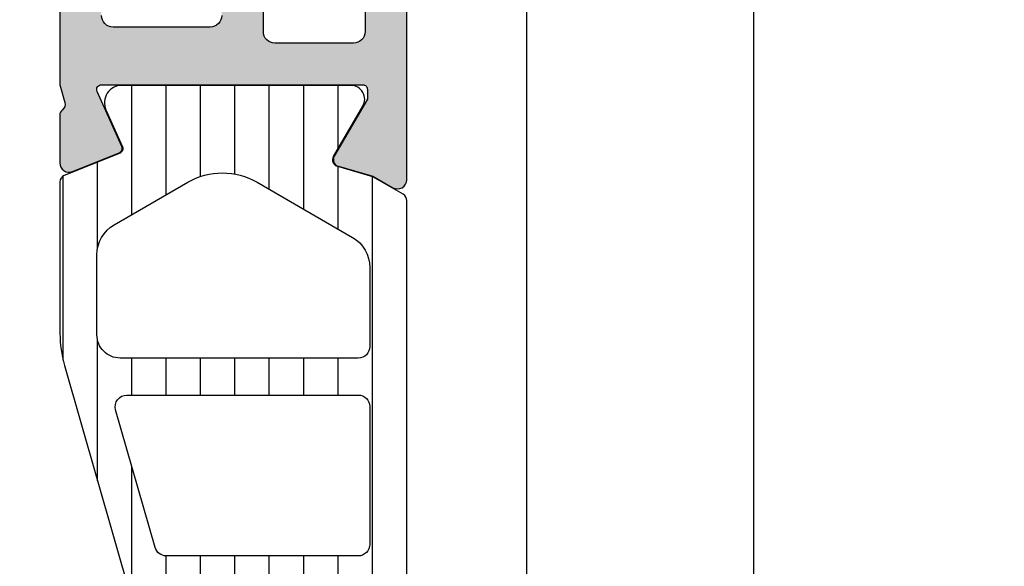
# Model space of a CAD drawing. Header units: millimetres. Extents: x 373037 to 682063, y 76092 to 274210.
# Tile 348 of 552: x 679610 to 679653, y 249636 to 249660. Entities that reach past the tile are written whole.
import ezdxf

# ---------------------------------------------------------------- set-up
doc = ezdxf.new("R2010")
doc.units = ezdxf.units.MM
doc.header["$LTSCALE"] = 100
doc.layers.add('PUDORYS', color=253, linetype='CONTINUOUS')

msp = doc.modelspace()

# ---------------------------------------------------------------- hatches: boundary and pattern name
at = {"layer": 'PUDORYS', "true_color": 0x939598}
h = msp.add_hatch(color=252, dxfattribs=at)
edge = h.paths.add_edge_path(flags=16)
edge.add_ellipse((679621.4380870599, 249686.6363322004), major_axis=(-0.4999740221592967, 0), ratio=1, start_angle=-90.00297707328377, end_angle=0.002977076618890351, ccw=False)
edge.add_line((679621.4381130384, 249687.1363062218), (679639.4381130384, 249687.1363062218))
edge.add_ellipse((679639.438139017, 249686.6363322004), major_axis=(-0.4999740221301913, 0), ratio=1, start_angle=179.9970229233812, end_angle=270.00297707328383, ccw=False)
edge.add_line((679639.9381130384, 249686.6363062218), (679639.9381130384, 249674.1363062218))
edge.add_ellipse((679639.4380912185, 249674.1363280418), major_axis=(-0.5000218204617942, 0), ratio=1, start_angle=90.0025002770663, end_angle=179.9974997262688, ccw=False)
edge.add_line((679639.4381130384, 249673.6363062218), (679626.8350620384, 249673.6363062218))
edge.add_ellipse((679626.8350609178, 249672.1363073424), major_axis=(-1.499998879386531, 0), ratio=1, start_angle=-90.00004280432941, end_angle=4.280432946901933e-05)
edge.add_line((679625.3350620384, 249672.1363062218), (679625.3350620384, 249659.1363182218))
edge.add_ellipse((679624.835062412, 249659.1363178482), major_axis=(-0.4999996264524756, 0), ratio=1, start_angle=89.99995719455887, end_angle=180.0000428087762, ccw=False)
edge.add_line((679624.8350620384, 249658.6363182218), (679621.4381130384, 249658.6363182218))
edge.add_ellipse((679621.4381126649, 249659.1363178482), major_axis=(-0.4999996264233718, 0), ratio=1, start_angle=-4.280877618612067e-05, end_angle=90.00004280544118, ccw=False)
edge.add_line((679620.9381130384, 249659.1363182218), (679620.9381130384, 249686.6363062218))
edge = h.paths.add_edge_path()
edge.add_line((679592.1381180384, 249687.8363182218), (679592.1381180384, 249684.8363182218))
edge.add_line((679592.1381180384, 249684.8363182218), (679594.1381180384, 249684.8363182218))
edge.add_arc((679594.138144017, 249685.3362922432), 0.4999740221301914, 269.9970229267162, 360.0029770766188)
edge.add_line((679594.6381180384, 249685.3363182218), (679594.6381180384, 249685.8363182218))
edge.add_line((679594.6381180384, 249685.8363182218), (679593.6381180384, 249685.8363182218))
edge.add_line((679593.6381180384, 249685.8363182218), (679593.6381180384, 249686.8363182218))
edge.add_arc((679594.6381821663, 249686.8362540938), 1.000064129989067, 90.0036740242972, 179.9963259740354, ccw=False)
edge.add_line((679594.6381180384, 249687.8363182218), (679598.6381180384, 249687.8363182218))
edge.add_arc((679598.6380880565, 249686.8362882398), 1.000029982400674, 0.0017177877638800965, 89.99828221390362, ccw=False)
edge.add_line((679599.6381180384, 249686.8363182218), (679599.6381180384, 249685.8363182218))
edge.add_line((679599.6381180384, 249685.8363182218), (679598.6381180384, 249685.8363182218))
edge.add_line((679598.6381180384, 249685.8363182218), (679598.6381180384, 249685.3363182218))
edge.add_arc((679599.1381236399, 249685.3363238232), 0.500005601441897, 180.0006418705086, 269.9993581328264)
edge.add_line((679599.1381180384, 249684.8363182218), (679601.9381210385, 249684.8363182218))
edge.add_arc((679601.9381210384, 249685.3363182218), 0.5, 270, 450)
edge.add_line((679601.9381210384, 249685.8363182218), (679601.6381180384, 249685.8363182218))
edge.add_arc((679601.6381287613, 249686.3363289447), 0.5000107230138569, 180.0012287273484, 269.9987712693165, ccw=False)
edge.add_line((679601.1381180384, 249686.3363182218), (679601.1381180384, 249686.8363182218))
edge.add_arc((679601.6381859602, 249686.8362502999), 0.5000679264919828, 90.00778221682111, 179.9922177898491, ccw=False)
edge.add_line((679601.6381180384, 249687.3363182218), (679612.9381130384, 249687.3363182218))
edge.add_arc((679612.9380912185, 249686.8362964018), 0.5000218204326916, 0.002500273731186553, 89.99749972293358, ccw=False)
edge.add_line((679613.4381130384, 249686.8363182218), (679613.4381130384, 249686.3363182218))
edge.add_arc((679612.9381757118, 249686.3362555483), 0.4999373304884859, -90.00718274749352, 0.007182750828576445, ccw=False)
edge.add_line((679612.9381130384, 249685.8363182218), (679612.6381100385, 249685.8363182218))
edge.add_arc((679612.6381728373, 249685.3362554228), 0.500062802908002, 90.00719532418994, 179.992804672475)
edge.add_line((679612.1381100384, 249685.3363182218), (679612.1381100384, 249680.8363182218))
edge.add_arc((679612.6381156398, 249680.8363238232), 0.500005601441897, 180.0006418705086, 269.9993581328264)
edge.add_line((679612.6381100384, 249680.3363182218), (679613.4381130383, 249680.3363182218))
edge.add_arc((679613.438139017, 249680.8362922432), 0.4999740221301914, 269.9970229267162, 360.0029770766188)
edge.add_line((679613.9381130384, 249680.8363182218), (679613.9381130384, 249682.8363182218))
edge.add_arc((679614.4381809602, 249682.8362502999), 0.5000679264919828, 90.00778221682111, 179.9922177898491, ccw=False)
edge.add_line((679614.4381130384, 249683.3363182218), (679614.9381130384, 249683.3363182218))
edge.add_arc((679614.9381757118, 249683.8362555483), 0.4999373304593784, 269.9928172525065, 360.0071827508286)
edge.add_line((679615.4381130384, 249683.8363182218), (679615.4381130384, 249686.8363182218))
edge.add_arc((679615.9381681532, 249686.836263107), 0.5000551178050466, 90.00631499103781, 179.9936850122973, ccw=False)
edge.add_line((679615.9381130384, 249687.3363182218), (679617.6381100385, 249687.3363182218))
edge.add_arc((679617.6381418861, 249685.8363500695), 1.499968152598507, -0.0012165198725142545, 90.00121651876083, ccw=False)
edge.add_line((679619.1381100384, 249685.8363182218), (679619.1381100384, 249659.8363182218))
edge.add_arc((679618.6381308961, 249659.836297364), 0.4999791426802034, -90.00239022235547, 0.0023902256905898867, ccw=False)
edge.add_line((679618.6381100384, 249659.3363182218), (679614.4381130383, 249659.3363182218))
edge.add_arc((679614.4381186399, 249659.8363238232), 0.5000056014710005, 180.0006418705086, 269.99935813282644, ccw=False)
edge.add_line((679613.9381130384, 249659.8363182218), (679613.9381130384, 249661.8363182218))
edge.add_arc((679613.4380912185, 249661.8362964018), 0.5000218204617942, 0.002500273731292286, 89.99749972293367)
edge.add_line((679613.4381130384, 249662.3363182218), (679612.6381100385, 249662.3363182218))
edge.add_arc((679612.6381625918, 249661.8362656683), 0.5000525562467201, 90.00602154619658, 179.9939784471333)
edge.add_line((679612.1381100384, 249661.8363182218), (679612.1381100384, 249656.8363172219))
edge.add_line((679612.1381100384, 249656.8363172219), (679612.3554310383, 249656.0784282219))
edge.add_arc((679612.0670526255, 249655.9957369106), 0.2999999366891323, -52.0951853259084, 16.00002423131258, ccw=False)
edge.add_arc((679612.4356631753, 249655.5223170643), 0.3000001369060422, 127.9047180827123, 179.9999699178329)
edge.add_line((679612.1356630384, 249655.5223172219), (679612.1356650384, 249653.4581702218))
edge.add_arc((679612.5356644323, 249653.4581697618), 0.3999993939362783, 179.9999341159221, 291.9737695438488)
edge.add_line((679612.6853370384, 249653.0872282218), (679614.7085660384, 249653.9035892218))
edge.add_arc((679614.63372942, 249654.089059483), 0.1999993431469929, 291.9739078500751, 384.141092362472)
edge.add_line((679614.8162370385, 249654.1708562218), (679613.7479170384, 249656.5545412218))
edge.add_arc((679613.9304251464, 249656.6363379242), 0.1999997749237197, 89.18009939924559, 204.1410254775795, ccw=False)
edge.add_line((679613.9332870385, 249656.8363172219), (679625.2373670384, 249656.8363182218))
edge.add_arc((679625.2457987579, 249656.6449037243), 0.1916001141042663, -1.0444499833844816, 92.52222190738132, ccw=False)
edge.add_line((679625.4373670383, 249656.6414112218), (679625.4373670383, 249656.2208272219))
edge.add_line((679625.4373670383, 249656.2208272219), (679624.0056320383, 249653.7552152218))
edge.add_arc((679624.2649690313, 249653.6044035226), 0.2999997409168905, 149.8208039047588, 254.0000282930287)
edge.add_line((679624.1822780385, 249653.3160252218), (679625.6744390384, 249652.8881542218))
edge.add_line((679625.6744390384, 249652.8881542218), (679626.5377140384, 249652.3897422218))
edge.add_arc((679626.7377139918, 249652.7361524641), 0.4000000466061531, 240.0000115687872, 359.9999652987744)
edge.add_line((679627.1377140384, 249652.7361522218), (679627.1373670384, 249656.8440832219))
edge.add_line((679627.1373670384, 249656.8440832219), (679627.1350620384, 249671.3361402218))
edge.add_arc((679627.6350618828, 249671.3363183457), 0.4999998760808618, 89.99998216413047, 180.0204115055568, ccw=False)
edge.add_line((679627.6350620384, 249671.8363182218), (679633.0381040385, 249671.8363182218))
edge.add_arc((679633.0381044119, 249671.3363185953), 0.4999996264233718, -4.280877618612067e-05, 90.00004280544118, ccw=False)
edge.add_line((679633.5381040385, 249671.3363182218), (679633.5381040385, 249668.8363182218))
edge.add_arc((679634.0381036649, 249668.8363178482), 0.4999996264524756, 179.9999571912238, 270.0000428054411)
edge.add_line((679634.0381040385, 249668.3363182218), (679635.3381070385, 249668.3363182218))
edge.add_arc((679635.3381278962, 249668.836297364), 0.4999791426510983, 269.9976097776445, 360.0023902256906)
edge.add_line((679635.8381070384, 249668.8363182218), (679635.8381070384, 249669.3363182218))
edge.add_line((679635.8381070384, 249669.3363182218), (679634.8381070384, 249669.3363182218))
edge.add_line((679634.8381070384, 249669.3363182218), (679634.8381070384, 249670.8363182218))
edge.add_arc((679635.8381387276, 249670.8362865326), 1.000031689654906, 90.00181559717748, 179.9981844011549, ccw=False)
edge.add_line((679635.8381070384, 249671.8363182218), (679639.8381070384, 249671.8363182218))
edge.add_arc((679639.8380377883, 249670.8362489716), 1.000069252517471, 0.003967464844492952, 89.99603253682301, ccw=False)
edge.add_line((679640.8381070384, 249670.8363182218), (679640.8381070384, 249669.3363182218))
edge.add_line((679640.8381070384, 249669.3363182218), (679639.8381070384, 249669.3363182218))
edge.add_line((679639.8381070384, 249669.3363182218), (679639.8381070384, 249668.8363182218))
edge.add_arc((679640.3380810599, 249668.8362922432), 0.4999740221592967, 179.9970229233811, 270.0029770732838)
edge.add_line((679640.3381070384, 249668.3363182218), (679641.6381100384, 249668.3363182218))
edge.add_arc((679641.638104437, 249668.8363238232), 0.5000056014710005, 270.0006418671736, 359.9993581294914)
edge.add_line((679642.1381100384, 249668.8363182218), (679642.1381100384, 249687.8363182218))
edge.add_arc((679640.6381393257, 249687.8363475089), 1.49997071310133, 359.9988812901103, 450.0011187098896)
edge.add_line((679640.6381100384, 249689.3363182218), (679593.6381180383, 249689.3363182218))
edge.add_arc((679593.6381783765, 249687.8362578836), 1.500060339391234, 90.00230465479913, 179.9976953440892)
h = msp.add_hatch(dxfattribs=at)
h.set_pattern_fill('ANSI37', color=252, scale=0.48, angle=90, style=0)
h.set_pattern_definition([(135, (679597.1381380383, 249629.3363462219), (-1.077630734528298, -1.077630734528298), []), (225, (679597.1381380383, 249629.3363462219), (1.077630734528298, -1.077630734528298), [])])
edge = h.paths.add_edge_path(flags=16)
edge.add_line((679596.4738440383, 249625.9350692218), (679595.0809900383, 249626.0348132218))
edge.add_arc((679595.0381325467, 249625.4363463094), 0.5999995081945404, 85.90391948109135, 180.0000083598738)
edge.add_arc((679595.0381325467, 249625.4363461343), 0.5999995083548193, 179.9999916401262, 274.0960805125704)
edge.add_line((679595.0809900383, 249624.8378792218), (679596.4738440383, 249624.9376232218))
edge.add_arc((679596.438129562, 249625.4363462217), 0.5000001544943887, 274.0960644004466, 445.9039356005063)
edge = h.paths.add_edge_path(flags=16)
edge.add_arc((679599.6381376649, 249623.8363495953), 0.4999996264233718, 89.99995719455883, 180.0000428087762)
edge.add_line((679599.1381380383, 249623.8363492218), (679599.1381380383, 249620.2426642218))
edge.add_arc((679599.6381383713, 249620.2426642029), 0.5000003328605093, 179.9999978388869, 293.2180266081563)
edge.add_line((679599.8352540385, 249619.7831582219), (679606.1663560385, 249622.4990362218))
edge.add_arc((679605.9692401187, 249622.95854157), 0.4999998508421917, 293.2180817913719, 362.5001106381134)
edge.add_line((679606.4687640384, 249622.9803522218), (679606.4304380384, 249623.8581592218))
edge.add_arc((679605.9309144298, 249623.8363497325), 0.4999994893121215, 2.499979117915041, 90.00004485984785)
edge.add_line((679605.9309140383, 249624.3363492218), (679599.6381380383, 249624.3363492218))
edge = h.paths.add_edge_path(flags=16)
edge.add_line((679605.0463000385, 249649.3902682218), (679596.1494470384, 249653.5389382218))
edge.add_arc((679595.9381379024, 249653.0857844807), 0.4999998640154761, 64.99999208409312, 180.0000296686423)
edge.add_line((679595.4381380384, 249653.0857842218), (679595.4381380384, 249643.7363492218))
edge.add_arc((679595.9381376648, 249643.7363488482), 0.4999996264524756, 179.9999571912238, 270.0000428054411)
edge.add_line((679595.9381380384, 249643.2363492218), (679605.0620610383, 249643.2363492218))
edge.add_arc((679605.0620608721, 249643.7363492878), 0.5000000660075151, 270.0000190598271, 362.5000272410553)
edge.add_line((679605.5615850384, 249643.7581592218), (679605.3345150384, 249648.9589232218))
edge.add_arc((679604.8349896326, 249648.9371134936), 0.5000012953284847, 2.499997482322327, 64.9999080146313)
edge = h.paths.add_edge_path(flags=16)
edge.add_arc((679595.9381376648, 249640.5363495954), 0.4999996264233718, 89.99995719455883, 180.0000428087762)
edge.add_line((679595.4381380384, 249640.5363492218), (679595.4381380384, 249633.3363492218))
edge.add_arc((679595.9381376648, 249633.3363488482), 0.4999996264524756, 179.9999571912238, 270.0000428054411)
edge.add_line((679595.9381380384, 249632.8363492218), (679597.1381380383, 249632.8363492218))
edge.add_arc((679597.1381395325, 249630.836350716), 1.999998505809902, -4.2805441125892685e-05, 90.0000428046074, ccw=False)
edge.add_line((679599.1381380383, 249630.8363492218), (679599.1381380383, 249627.0363492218))
edge.add_arc((679599.6381376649, 249627.0363488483), 0.4999996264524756, 179.9999571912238, 270.0000428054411)
edge.add_line((679599.6381380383, 249626.5363492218), (679605.7911990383, 249626.5363492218))
edge.add_arc((679605.7911988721, 249627.0363492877), 0.5000000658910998, 270.000019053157, 362.5000272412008)
edge.add_line((679606.2907230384, 249627.0581592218), (679606.0505880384, 249632.5581592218))
edge.add_arc((679605.5510644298, 249632.5363497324), 0.4999994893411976, 2.499979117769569, 90.00004485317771)
edge.add_line((679605.5510640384, 249633.0363492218), (679600.2381380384, 249633.0363492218))
edge.add_arc((679600.2381380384, 249634.1363492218), 1.099999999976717, 90, 270, ccw=False)
edge.add_line((679600.2381380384, 249635.2363492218), (679605.4113490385, 249635.2363492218))
edge.add_arc((679605.4113488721, 249635.7363492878), 0.5000000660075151, 270.0000190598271, 362.5000272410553)
edge.add_line((679605.9108730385, 249635.7581592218), (679605.7013000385, 249640.5581592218))
edge.add_arc((679605.2017764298, 249640.5363497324), 0.4999994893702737, 2.499979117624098, 90.00004485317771)
edge.add_line((679605.2017760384, 249641.0363492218), (679595.9381380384, 249641.0363492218))
edge = h.paths.add_edge_path()
edge.add_line((679597.3245950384, 249655.7494022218), (679606.1124610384, 249651.6515532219))
edge.add_ellipse((679604.8446035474, 249648.9326278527), major_axis=(-3.000002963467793, 0), ratio=1, start_angle=182.50005883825, end_angle=244.9999693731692, ccw=False)
edge.add_line((679607.8417510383, 249649.0634892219), (679607.8700850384, 249648.4145392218))
edge.add_ellipse((679608.369608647, 249648.4363487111), major_axis=(-0.4999994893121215, 0), ratio=1, start_angle=2.499979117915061, end_angle=90.00004485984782)
edge.add_line((679608.3696090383, 249647.9363492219), (679609.3381380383, 249647.9363492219))
edge.add_ellipse((679609.338138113, 249647.8363492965), major_axis=(-0.09999992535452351, 0), ratio=1, start_angle=179.9999571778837, end_angle=270.0000427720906, ccw=False)
edge.add_line((679609.4381380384, 249647.8363492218), (679609.4381380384, 249647.2363492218))
edge.add_ellipse((679609.3381381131, 249647.236349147), major_axis=(-0.09999992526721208, 0), ratio=1, start_angle=89.99995719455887, end_angle=180.0000428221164, ccw=False)
edge.add_line((679609.3381380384, 249647.1363492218), (679608.4351000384, 249647.1363492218))
edge.add_ellipse((679608.4351002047, 249646.6363491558), major_axis=(-0.5000000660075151, 0), ratio=1, start_angle=-89.99998095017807, end_angle=2.500027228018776)
edge.add_line((679607.9355760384, 249646.6145392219), (679608.3294140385, 249637.7142452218))
edge.add_ellipse((679608.8289253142, 249637.736349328), major_axis=(-0.5000001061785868, 0), ratio=1, start_angle=2.533769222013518, end_angle=90.0000829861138)
edge.add_line((679608.8289260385, 249637.2363492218), (679609.4381380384, 249637.2363492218))
edge.add_ellipse((679609.4381381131, 249637.1363492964), major_axis=(-0.09999992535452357, 0), ratio=1, start_angle=179.9999572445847, end_angle=270.0000428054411, ccw=False)
edge.add_line((679609.5381380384, 249637.1363492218), (679609.5381380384, 249636.5363492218))
edge.add_ellipse((679609.4381381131, 249636.5363491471), major_axis=(-0.0999999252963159, 0), ratio=1, start_angle=89.99995719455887, end_angle=180.0000428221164, ccw=False)
edge.add_line((679609.4381380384, 249636.4363492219), (679608.9085760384, 249636.4363492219))
edge.add_ellipse((679608.9085757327, 249635.9363487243), major_axis=(-0.500000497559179, 0), ratio=1, start_angle=-90.00003503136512, end_angle=2.533698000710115)
edge.add_line((679608.4090640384, 249635.9142452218), (679608.9197200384, 249624.3740202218))
edge.add_ellipse((679609.4192446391, 249624.3958297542), major_axis=(-0.5000004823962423, 0), ratio=1, start_angle=2.499979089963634, end_angle=93.21705730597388)
edge.add_line((679609.4473040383, 249623.8966172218), (679614.5810470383, 249624.1851802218))
edge.add_ellipse((679614.4654916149, 249624.5955982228), major_axis=(-0.426375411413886, 0), ratio=1, start_angle=105.7248544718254, end_angle=249.2410276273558)
edge.add_line((679614.6166150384, 249624.9942932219), (679614.3840120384, 249624.9930532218))
edge.add_line((679614.3840120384, 249624.9930532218), (679612.5014330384, 249624.6949152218))
edge.add_line((679612.5014330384, 249624.6949152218), (679609.6521480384, 249625.0953412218))
edge.add_ellipse((679609.69389864, 249625.3924218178), major_axis=(-0.2999999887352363, 0), ratio=1, start_angle=-34.59774638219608, end_angle=82.00025595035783, ccw=False)
edge.add_ellipse((679611.9164697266, 249623.8593084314), major_axis=(-3.000047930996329, 0), ratio=1, start_angle=251.9915754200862, end_angle=325.4023587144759, ccw=False)
edge.add_line((679612.8439550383, 249626.7123872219), (679615.0988460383, 249626.0788112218))
edge.add_ellipse((679614.9379164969, 249625.3035987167), major_axis=(-0.7917403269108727, 0), ratio=1, start_angle=186.798346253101, end_angle=258.2723102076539, ccw=False)
edge.add_line((679615.7240900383, 249625.3973212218), (679615.7253110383, 249624.3391112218))
edge.add_ellipse((679614.5462248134, 249624.4682354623), major_axis=(-1.18613548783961, 0), ratio=1, start_angle=108.65557644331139, end_angle=173.7503218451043, ccw=False)
edge.add_line((679614.9256440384, 249623.3444212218), (679611.6843040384, 249622.2500882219))
edge.add_line((679611.6843040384, 249622.2500882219), (679603.6345090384, 249619.3603102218))
edge.add_line((679603.6345090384, 249619.3603102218), (679593.7366320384, 249615.0275012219))
edge.add_ellipse((679593.5383619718, 249615.4865102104), major_axis=(-0.5000002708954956, 0), ratio=1, start_angle=0.06657636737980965, end_angle=113.36204948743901, ccw=False)
edge.add_line((679593.0383620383, 249615.4859292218), (679593.0377270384, 249616.0326302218))
edge.add_ellipse((679593.5377271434, 249616.0332104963), major_axis=(-0.5000004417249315, 0), ratio=1, start_angle=-66.07917546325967, end_angle=0.06649451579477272, ccw=False)
edge.add_line((679593.3349900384, 249616.4902642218), (679596.5389930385, 249617.8920202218))
edge.add_ellipse((679596.1381387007, 249618.8081613), major_axis=(-0.9999993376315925, 0), ratio=1, start_angle=113.6316147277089, end_angle=180.0000528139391)
edge.add_line((679597.1381380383, 249618.8081622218), (679597.1381380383, 249624.0361042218))
edge.add_line((679597.1381380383, 249624.0361042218), (679595.3386590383, 249624.0361132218))
edge.add_line((679595.3386590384, 249624.0361132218), (679595.2007170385, 249623.5213122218))
edge.add_ellipse((679594.9235630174, 249623.636077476), major_axis=(-0.2999756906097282, 0), ratio=1, start_angle=67.49643328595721, end_angle=157.5062997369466, ccw=False)
edge.add_line((679594.8087500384, 249623.3589432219), (679593.5386230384, 249624.2081102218))
edge.add_ellipse((679594.0383438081, 249625.073974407), major_axis=(-0.9997207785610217, 0), ratio=1, start_angle=-0.007611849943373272, end_angle=60.00923930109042, ccw=False)
edge.add_line((679593.0386230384, 249625.0741072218), (679593.0386540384, 249625.7984682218))
edge.add_ellipse((679594.0383918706, 249625.7982601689), major_axis=(-0.9997378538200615, 0), ratio=1, start_angle=299.99132494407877, end_angle=359.9880763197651, ccw=False)
edge.add_line((679593.5386540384, 249626.6641342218), (679594.8087500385, 249627.5133012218))
edge.add_ellipse((679594.9235619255, 249627.2361537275), major_axis=(-0.2999875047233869, 0), ratio=1, start_angle=202.4986038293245, end_angle=292.502406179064, ccw=False)
edge.add_line((679595.2007170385, 249627.3509472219), (679595.3386890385, 249626.8361312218))
edge.add_line((679595.3386890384, 249626.8361312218), (679597.1381380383, 249626.8361232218))
edge.add_line((679597.1381380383, 249626.8361232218), (679597.1381380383, 249630.0363502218))
edge.add_ellipse((679596.8381382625, 249630.0363504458), major_axis=(-0.2999997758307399, 0), ratio=1, start_angle=179.999957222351, end_angle=270.0000428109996)
edge.add_line((679596.8381380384, 249630.3363502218), (679593.5381420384, 249630.3363502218))
edge.add_ellipse((679593.5381416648, 249630.8363498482), major_axis=(-0.4999996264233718, 0), ratio=1, start_angle=-4.280877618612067e-05, end_angle=90.00004280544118, ccw=False)
edge.add_line((679593.0381420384, 249630.8363502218), (679593.0381420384, 249657.7339722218))
edge.add_line((679593.0381420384, 249657.7339722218), (679594.5885340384, 249658.6290902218))
edge.add_ellipse((679594.8385341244, 249658.1960776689), major_axis=(-0.4999999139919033, 0), ratio=1, start_angle=180.0000633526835, end_angle=300.00001707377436, ccw=False)
edge.add_line((679595.3385340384, 249658.1960782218), (679597.0359050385, 249658.1960782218))
edge.add_line((679597.0359050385, 249658.1960782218), (679597.0359050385, 249656.2025562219))
edge.add_ellipse((679597.5359052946, 249656.2025558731), major_axis=(-0.5000002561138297, 0), ratio=1, start_angle=-3.996725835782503e-05, end_angle=64.99987140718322)
h = msp.add_hatch(dxfattribs=at)
h.set_pattern_fill('ANSI37', color=252, scale=0.48, angle=90, style=0)
h.set_pattern_definition([(135, (679597.1381382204, 249629.3363462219), (-1.077630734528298, -1.077630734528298), []), (225, (679597.1381382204, 249629.3363462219), (1.077630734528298, -1.077630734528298), [])])
edge = h.paths.add_edge_path(flags=16)
edge.add_line((679596.4738442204, 249625.9350692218), (679595.0809902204, 249626.0348132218))
edge.add_arc((679595.0381327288, 249625.4363463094), 0.5999995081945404, 85.90391948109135, 180.0000083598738)
edge.add_arc((679595.0381327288, 249625.4363461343), 0.5999995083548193, 179.9999916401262, 274.0960805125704)
edge.add_line((679595.0809902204, 249624.8378792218), (679596.4738442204, 249624.9376232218))
edge.add_arc((679596.438129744, 249625.4363462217), 0.5000001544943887, 274.0960644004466, 445.9039356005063)
edge = h.paths.add_edge_path(flags=16)
edge.add_arc((679599.638137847, 249623.8363495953), 0.4999996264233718, 89.99995719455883, 180.0000428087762)
edge.add_line((679599.1381382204, 249623.8363492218), (679599.1381382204, 249620.2426642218))
edge.add_arc((679599.6381385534, 249620.2426642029), 0.5000003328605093, 179.9999978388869, 293.2180266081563)
edge.add_line((679599.8352542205, 249619.7831582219), (679606.1663562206, 249622.4990362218))
edge.add_arc((679605.9692403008, 249622.95854157), 0.4999998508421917, 293.2180817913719, 362.5001106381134)
edge.add_line((679606.4687642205, 249622.9803522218), (679606.4304382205, 249623.8581592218))
edge.add_arc((679605.9309146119, 249623.8363497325), 0.4999994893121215, 2.499979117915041, 90.00004485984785)
edge.add_line((679605.9309142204, 249624.3363492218), (679599.6381382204, 249624.3363492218))
edge = h.paths.add_edge_path(flags=16)
edge.add_line((679605.0463002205, 249649.3902682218), (679596.1494472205, 249653.5389382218))
edge.add_arc((679595.9381380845, 249653.0857844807), 0.4999998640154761, 64.99999208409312, 180.0000296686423)
edge.add_line((679595.4381382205, 249653.0857842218), (679595.4381382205, 249643.7363492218))
edge.add_arc((679595.9381378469, 249643.7363488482), 0.4999996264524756, 179.9999571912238, 270.0000428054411)
edge.add_line((679595.9381382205, 249643.2363492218), (679605.0620612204, 249643.2363492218))
edge.add_arc((679605.0620610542, 249643.7363492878), 0.5000000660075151, 270.0000190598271, 362.5000272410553)
edge.add_line((679605.5615852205, 249643.7581592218), (679605.3345152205, 249648.9589232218))
edge.add_arc((679604.8349898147, 249648.9371134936), 0.5000012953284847, 2.499997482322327, 64.9999080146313)
edge = h.paths.add_edge_path(flags=16)
edge.add_arc((679595.9381378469, 249640.5363495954), 0.4999996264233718, 89.99995719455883, 180.0000428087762)
edge.add_line((679595.4381382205, 249640.5363492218), (679595.4381382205, 249633.3363492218))
edge.add_arc((679595.9381378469, 249633.3363488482), 0.4999996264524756, 179.9999571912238, 270.0000428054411)
edge.add_line((679595.9381382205, 249632.8363492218), (679597.1381382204, 249632.8363492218))
edge.add_arc((679597.1381397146, 249630.836350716), 1.999998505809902, -4.2805441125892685e-05, 90.0000428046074, ccw=False)
edge.add_line((679599.1381382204, 249630.8363492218), (679599.1381382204, 249627.0363492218))
edge.add_arc((679599.638137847, 249627.0363488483), 0.4999996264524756, 179.9999571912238, 270.0000428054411)
edge.add_line((679599.6381382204, 249626.5363492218), (679605.7911992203, 249626.5363492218))
edge.add_arc((679605.7911990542, 249627.0363492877), 0.5000000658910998, 270.000019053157, 362.5000272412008)
edge.add_line((679606.2907232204, 249627.0581592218), (679606.0505882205, 249632.5581592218))
edge.add_arc((679605.5510646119, 249632.5363497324), 0.4999994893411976, 2.499979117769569, 90.00004485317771)
edge.add_line((679605.5510642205, 249633.0363492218), (679600.2381382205, 249633.0363492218))
edge.add_arc((679600.2381382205, 249634.1363492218), 1.099999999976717, 90, 270, ccw=False)
edge.add_line((679600.2381382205, 249635.2363492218), (679605.4113492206, 249635.2363492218))
edge.add_arc((679605.4113490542, 249635.7363492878), 0.5000000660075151, 270.0000190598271, 362.5000272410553)
edge.add_line((679605.9108732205, 249635.7581592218), (679605.7013002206, 249640.5581592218))
edge.add_arc((679605.2017766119, 249640.5363497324), 0.4999994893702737, 2.499979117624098, 90.00004485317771)
edge.add_line((679605.2017762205, 249641.0363492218), (679595.9381382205, 249641.0363492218))
edge = h.paths.add_edge_path()
edge.add_line((679597.3245952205, 249655.7494022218), (679606.1124612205, 249651.6515532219))
edge.add_ellipse((679604.8446037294, 249648.9326278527), major_axis=(-3.000002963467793, 0), ratio=1, start_angle=182.50005883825, end_angle=244.9999693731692, ccw=False)
edge.add_line((679607.8417512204, 249649.0634892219), (679607.8700852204, 249648.4145392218))
edge.add_ellipse((679608.369608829, 249648.4363487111), major_axis=(-0.4999994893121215, 0), ratio=1, start_angle=2.499979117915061, end_angle=90.00004485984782)
edge.add_line((679608.3696092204, 249647.9363492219), (679609.3381382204, 249647.9363492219))
edge.add_ellipse((679609.3381382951, 249647.8363492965), major_axis=(-0.09999992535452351, 0), ratio=1, start_angle=179.9999571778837, end_angle=270.0000427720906, ccw=False)
edge.add_line((679609.4381382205, 249647.8363492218), (679609.4381382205, 249647.2363492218))
edge.add_ellipse((679609.3381382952, 249647.236349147), major_axis=(-0.09999992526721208, 0), ratio=1, start_angle=89.99995719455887, end_angle=180.0000428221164, ccw=False)
edge.add_line((679609.3381382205, 249647.1363492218), (679608.4351002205, 249647.1363492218))
edge.add_ellipse((679608.4351003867, 249646.6363491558), major_axis=(-0.5000000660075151, 0), ratio=1, start_angle=-89.99998095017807, end_angle=2.500027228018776)
edge.add_line((679607.9355762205, 249646.6145392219), (679608.3294142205, 249637.7142452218))
edge.add_ellipse((679608.8289254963, 249637.736349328), major_axis=(-0.5000001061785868, 0), ratio=1, start_angle=2.533769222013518, end_angle=90.0000829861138)
edge.add_line((679608.8289262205, 249637.2363492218), (679609.4381382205, 249637.2363492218))
edge.add_ellipse((679609.4381382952, 249637.1363492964), major_axis=(-0.09999992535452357, 0), ratio=1, start_angle=179.9999572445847, end_angle=270.0000428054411, ccw=False)
edge.add_line((679609.5381382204, 249637.1363492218), (679609.5381382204, 249636.5363492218))
edge.add_ellipse((679609.4381382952, 249636.5363491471), major_axis=(-0.0999999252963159, 0), ratio=1, start_angle=89.99995719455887, end_angle=180.0000428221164, ccw=False)
edge.add_line((679609.4381382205, 249636.4363492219), (679608.9085762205, 249636.4363492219))
edge.add_ellipse((679608.9085759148, 249635.9363487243), major_axis=(-0.500000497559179, 0), ratio=1, start_angle=-90.00003503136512, end_angle=2.533698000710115)
edge.add_line((679608.4090642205, 249635.9142452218), (679608.9197202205, 249624.3740202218))
edge.add_ellipse((679609.4192448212, 249624.3958297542), major_axis=(-0.5000004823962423, 0), ratio=1, start_angle=2.499979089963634, end_angle=93.21705730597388)
edge.add_line((679609.4473042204, 249623.8966172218), (679614.5810472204, 249624.1851802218))
edge.add_ellipse((679614.465491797, 249624.5955982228), major_axis=(-0.426375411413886, 0), ratio=1, start_angle=105.7248544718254, end_angle=249.2410276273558)
edge.add_line((679614.6166152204, 249624.9942932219), (679614.3840122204, 249624.9930532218))
edge.add_line((679614.3840122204, 249624.9930532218), (679612.5014332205, 249624.6949152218))
edge.add_line((679612.5014332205, 249624.6949152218), (679609.6521482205, 249625.0953412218))
edge.add_ellipse((679609.6938988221, 249625.3924218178), major_axis=(-0.2999999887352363, 0), ratio=1, start_angle=-34.59774638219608, end_angle=82.00025595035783, ccw=False)
edge.add_ellipse((679611.9164699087, 249623.8593084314), major_axis=(-3.000047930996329, 0), ratio=1, start_angle=251.9915754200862, end_angle=325.4023587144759, ccw=False)
edge.add_line((679612.8439552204, 249626.7123872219), (679615.0988462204, 249626.0788112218))
edge.add_ellipse((679614.937916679, 249625.3035987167), major_axis=(-0.7917403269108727, 0), ratio=1, start_angle=186.798346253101, end_angle=258.2723102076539, ccw=False)
edge.add_line((679615.7240902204, 249625.3973212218), (679615.7253112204, 249624.3391112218))
edge.add_ellipse((679614.5462249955, 249624.4682354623), major_axis=(-1.18613548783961, 0), ratio=1, start_angle=108.65557644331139, end_angle=173.7503218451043, ccw=False)
edge.add_line((679614.9256442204, 249623.3444212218), (679611.6843042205, 249622.2500882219))
edge.add_line((679611.6843042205, 249622.2500882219), (679603.6345092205, 249619.3603102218))
edge.add_line((679603.6345092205, 249619.3603102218), (679593.7366322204, 249615.0275012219))
edge.add_ellipse((679593.5383621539, 249615.4865102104), major_axis=(-0.5000002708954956, 0), ratio=1, start_angle=0.06657636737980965, end_angle=113.36204948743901, ccw=False)
edge.add_line((679593.0383622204, 249615.4859292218), (679593.0377272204, 249616.0326302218))
edge.add_ellipse((679593.5377273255, 249616.0332104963), major_axis=(-0.5000004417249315, 0), ratio=1, start_angle=-66.07917546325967, end_angle=0.06649451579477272, ccw=False)
edge.add_line((679593.3349902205, 249616.4902642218), (679596.5389932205, 249617.8920202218))
edge.add_ellipse((679596.1381388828, 249618.8081613), major_axis=(-0.9999993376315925, 0), ratio=1, start_angle=113.6316147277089, end_angle=180.0000528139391)
edge.add_line((679597.1381382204, 249618.8081622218), (679597.1381382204, 249624.0361042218))
edge.add_line((679597.1381382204, 249624.0361042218), (679595.3386592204, 249624.0361132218))
edge.add_line((679595.3386592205, 249624.0361132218), (679595.2007172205, 249623.5213122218))
edge.add_ellipse((679594.9235631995, 249623.636077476), major_axis=(-0.2999756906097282, 0), ratio=1, start_angle=67.49643328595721, end_angle=157.5062997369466, ccw=False)
edge.add_line((679594.8087502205, 249623.3589432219), (679593.5386232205, 249624.2081102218))
edge.add_ellipse((679594.0383439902, 249625.073974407), major_axis=(-0.9997207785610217, 0), ratio=1, start_angle=-0.007611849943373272, end_angle=60.00923930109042, ccw=False)
edge.add_line((679593.0386232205, 249625.0741072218), (679593.0386542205, 249625.7984682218))
edge.add_ellipse((679594.0383920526, 249625.7982601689), major_axis=(-0.9997378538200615, 0), ratio=1, start_angle=299.99132494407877, end_angle=359.9880763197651, ccw=False)
edge.add_line((679593.5386542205, 249626.6641342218), (679594.8087502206, 249627.5133012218))
edge.add_ellipse((679594.9235621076, 249627.2361537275), major_axis=(-0.2999875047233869, 0), ratio=1, start_angle=202.4986038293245, end_angle=292.502406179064, ccw=False)
edge.add_line((679595.2007172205, 249627.3509472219), (679595.3386892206, 249626.8361312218))
edge.add_line((679595.3386892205, 249626.8361312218), (679597.1381382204, 249626.8361232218))
edge.add_line((679597.1381382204, 249626.8361232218), (679597.1381382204, 249630.0363502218))
edge.add_ellipse((679596.8381384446, 249630.0363504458), major_axis=(-0.2999997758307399, 0), ratio=1, start_angle=179.999957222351, end_angle=270.0000428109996)
edge.add_line((679596.8381382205, 249630.3363502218), (679593.5381422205, 249630.3363502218))
edge.add_ellipse((679593.5381418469, 249630.8363498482), major_axis=(-0.4999996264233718, 0), ratio=1, start_angle=-4.280877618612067e-05, end_angle=90.00004280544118, ccw=False)
edge.add_line((679593.0381422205, 249630.8363502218), (679593.0381422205, 249657.7339722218))
edge.add_line((679593.0381422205, 249657.7339722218), (679594.5885342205, 249658.6290902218))
edge.add_ellipse((679594.8385343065, 249658.1960776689), major_axis=(-0.4999999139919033, 0), ratio=1, start_angle=180.0000633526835, end_angle=300.00001707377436, ccw=False)
edge.add_line((679595.3385342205, 249658.1960782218), (679597.0359052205, 249658.1960782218))
edge.add_line((679597.0359052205, 249658.1960782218), (679597.0359052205, 249656.2025562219))
edge.add_ellipse((679597.5359054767, 249656.2025558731), major_axis=(-0.5000002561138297, 0), ratio=1, start_angle=-3.996725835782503e-05, end_angle=64.99987140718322)
h = msp.add_hatch(dxfattribs=at)
h.set_pattern_fill('ANSI31', color=252, scale=0.468, angle=45, style=0)
h.set_pattern_definition([(90, (679627.1381380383, 249611.3363462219), (-1.4859, 3.33066907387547e-16), [])])
edge = h.paths.add_edge_path(flags=16)
edge.add_line((679624.7900380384, 249629.4248242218), (679622.5673280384, 249628.1414622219))
edge.add_ellipse((679621.5674556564, 249629.8731871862), major_axis=(-1.999654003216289, 0), ratio=1, start_angle=60.00004578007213, end_angle=120.00150144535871, ccw=False)
edge.add_line((679620.5676300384, 249628.1414352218), (679619.4381120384, 249628.7935632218))
edge.add_ellipse((679620.9381151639, 249631.3916434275), major_axis=(-3.000005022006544, 0), ratio=1, start_angle=16.000054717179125, end_angle=59.9999864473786, ccw=False)
edge.add_line((679618.0543260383, 249630.5647272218), (679617.0016780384, 249634.2357492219))
edge.add_ellipse((679617.4823090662, 249634.3735680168), major_axis=(-0.5000002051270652, 0), ratio=1, start_angle=-90.00079895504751, end_angle=16.000007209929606, ccw=False)
edge.add_line((679617.4823160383, 249634.8735682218), (679625.0400690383, 249634.8734582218))
edge.add_ellipse((679625.0400592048, 249634.3734583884), major_axis=(-0.4999998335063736, 0), ratio=1, start_angle=179.9991787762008, end_angle=269.99887315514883, ccw=False)
edge.add_line((679625.5400590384, 249634.3734512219), (679625.5400030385, 249630.7238022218))
edge.add_ellipse((679624.0400037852, 249630.7238416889), major_axis=(-1.499999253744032, 0), ratio=1, start_angle=120.00152725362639, end_angle=179.998492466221, ccw=False)
edge = h.paths.add_edge_path(flags=16)
edge.add_line((679625.0400870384, 249636.4734602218), (679616.7367570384, 249636.4735872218))
edge.add_ellipse((679616.7367652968, 249636.9735875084), major_axis=(-0.5000002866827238, 0), ratio=1, start_angle=15.99994393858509, end_angle=89.99905365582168, ccw=False)
edge.add_line((679616.2561340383, 249636.8357692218), (679614.5492070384, 249642.7885312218))
edge.add_ellipse((679615.0298377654, 249642.9263502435), major_axis=(-0.499999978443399, 0), ratio=1, start_angle=-90.00094801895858, end_angle=16.000041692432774, ccw=False)
edge.add_line((679615.0298460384, 249643.4263502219), (679625.0402000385, 249643.4261802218))
edge.add_ellipse((679625.0401878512, 249642.9261800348), major_axis=(-0.5000001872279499, 0), ratio=1, start_angle=179.9991046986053, end_angle=269.9986034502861, ccw=False)
edge.add_line((679625.5401880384, 249642.9261722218), (679625.5400980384, 249636.9734522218))
edge.add_ellipse((679625.0400977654, 249636.9734604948), major_axis=(-0.5000002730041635, 0), ratio=1, start_angle=89.99877077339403, end_angle=179.9990519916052, ccw=False)
edge = h.paths.add_edge_path(flags=16)
edge.add_line((679614.4910510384, 249650.7904842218), (679617.6674410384, 249652.6243732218))
edge.add_ellipse((679619.1674408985, 249650.0262934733), major_axis=(-3.0000029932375, 0), ratio=1, start_angle=239.99850824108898, end_angle=299.9999639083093, ccw=False)
edge.add_line((679620.6675100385, 249652.6243332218), (679624.7903930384, 249650.2438382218))
edge.add_ellipse((679624.0403573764, 249648.9448199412), major_axis=(-1.500000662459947, 0), ratio=1, start_angle=179.9984828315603, end_angle=239.99844168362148, ccw=False)
edge.add_line((679625.5403580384, 249648.9447802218), (679625.5402670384, 249645.5261662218))
edge.add_ellipse((679625.0402675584, 249645.5261797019), major_axis=(-0.4999994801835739, 0), ratio=1, start_angle=89.99856531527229, end_angle=179.9984552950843, ccw=False)
edge.add_line((679625.0402550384, 249645.0261802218), (679614.7409400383, 249645.0263612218))
edge.add_ellipse((679614.740958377, 249646.0263615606), major_axis=(-1.000000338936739, 0), ratio=1, start_angle=-0.0015275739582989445, end_angle=89.99894927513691, ccw=False)
edge.add_line((679613.7409580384, 249646.0263882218), (679613.7410510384, 249649.4914862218))
edge.add_ellipse((679615.241051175, 249649.4914460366), major_axis=(-1.500000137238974, 0), ratio=1, start_angle=300.00000300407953, end_angle=359.99846503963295, ccw=False)
edge = h.paths.add_edge_path()
edge.add_line((679612.1411830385, 249652.6382902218), (679612.1409610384, 249646.0852272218))
edge.add_arc((679617.1409587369, 249646.0850603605), 4.999997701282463, 179.9980879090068, 196.0000237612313)
edge.add_line((679612.3346530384, 249644.7068722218), (679616.6032640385, 249629.8204542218))
edge.add_arc((679616.1226336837, 249629.6826357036), 0.499999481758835, -90.0000739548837, 15.999997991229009, ccw=False)
edge.add_line((679616.1226330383, 249629.1826362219), (679612.2392590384, 249629.1826362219))
edge.add_arc((679612.2392390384, 249628.1826362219), 1.0000000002, 89.99885408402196, 269.998854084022)
edge.add_line((679612.2392190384, 249627.1826362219), (679616.9375550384, 249627.1824482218))
edge.add_line((679616.9375550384, 249627.1824482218), (679616.9375550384, 249627.0263962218))
edge.add_arc((679617.237555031, 249627.0263956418), 0.2999999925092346, 179.9998892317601, 248.0261541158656)
edge.add_line((679617.1253000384, 249626.7481892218), (679619.5372020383, 249625.7750022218))
edge.add_arc((679619.4623654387, 249625.5895309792), 0.2000002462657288, -24.14098221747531, 68.0262022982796, ccw=False)
edge.add_line((679619.6448740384, 249625.5077342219), (679618.9283740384, 249623.9090492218))
edge.add_arc((679619.6127797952, 249623.602310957), 0.7499997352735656, 155.8589415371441, 270.0000185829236)
edge.add_line((679619.6127800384, 249622.8523112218), (679624.7203290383, 249622.8523112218))
edge.add_arc((679624.720328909, 249623.452311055), 0.5999998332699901, 270.0000123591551, 390.1429248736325)
edge.add_line((679625.2391940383, 249623.7536062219), (679623.9779780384, 249625.9255632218))
edge.add_arc((679624.2374106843, 249626.0762114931), 0.3000003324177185, 106.0000690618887, 210.1430306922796, ccw=False)
edge.add_line((679624.1547190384, 249626.3645902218), (679625.6691910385, 249626.7988572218))
edge.add_line((679625.6691910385, 249626.7988572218), (679626.9899630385, 249627.5614052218))
edge.add_arc((679626.8399622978, 249627.8212123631), 0.2999999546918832, 300.0001683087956, 362.4633047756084)
edge.add_line((679627.1396850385, 249627.8341062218), (679627.1396850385, 249651.8237602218))
edge.add_arc((679626.8403493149, 249651.8437148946), 0.3000001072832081, 356.1861237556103, 419.9998522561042)
edge.add_line((679626.9903500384, 249652.1035222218), (679625.6695440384, 249652.8660902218))
edge.add_line((679625.6695440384, 249652.8660902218), (679624.1550730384, 249653.3003572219))
edge.add_arc((679624.2377641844, 249653.5887363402), 0.3000005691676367, 149.8570816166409, 254.0000432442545, ccw=False)
edge.add_line((679623.9783310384, 249653.7393842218), (679625.2395470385, 249655.9113402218))
edge.add_arc((679624.7206816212, 249656.2126358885), 0.6000003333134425, 329.8570476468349, 449.999960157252)
edge.add_line((679624.7206820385, 249656.8126362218), (679614.8170820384, 249656.8126362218))
edge.add_arc((679614.8170812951, 249656.0626361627), 0.7500000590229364, 89.99994321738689, 204.1410202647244)
edge.add_line((679614.1326750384, 249655.7558982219), (679614.8491750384, 249654.1572132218))
edge.add_arc((679614.6666664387, 249654.0754164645), 0.2000002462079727, -68.0262022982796, 24.140982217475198, ccw=False)
edge.add_line((679614.7415030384, 249653.8899452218), (679612.3289280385, 249652.9164862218))
edge.add_arc((679612.4411821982, 249652.6382803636), 0.2999991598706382, 111.9737385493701, 179.9981172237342)

# ---------------------------------------------------------------- linework, layer by layer
at = {"layer": 'PUDORYS', "color": 252, "ltscale": 15, "true_color": 0x939598}
for points in [[(679570.1381383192, 249689.3362652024), (679642.1381101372, 249689.3362652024), (679642.1381101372, 249604.3362932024), (679570.1381383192, 249604.3362932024)], [(679632.3126378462, 249620.9003813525), (680100.9742935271, 249620.9003813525), (680100.9742935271, 249664.9003813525), (679632.3126378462, 249664.9003813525)]]:
    msp.add_lwpolyline(points, close=True, dxfattribs=at)
at = {"layer": 'PUDORYS', "color": 252, "true_color": 0x939598, "extrusion": (0, 0, -1)}
for points in [[(-679620.9381130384, 249686.6363062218, 0.414244), (-679621.4381130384, 249687.1363062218), (-679639.4381130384, 249687.1363062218), (-679639.4381130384, 249687.1363062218, 0.414244), (-679639.9381130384, 249686.6363062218), (-679639.9381130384, 249674.1363062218), (-679639.9381130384, 249674.1363062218, 0.414188), (-679639.4381130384, 249673.6363062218), (-679626.8350620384, 249673.6363062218), (-679626.8350620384, 249673.6363062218, -0.414214), (-679625.3350620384, 249672.1363062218), (-679625.3350620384, 249659.1363182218), (-679625.3350620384, 249659.1363182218, 0.414214), (-679624.8350620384, 249658.6363182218), (-679621.4381130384, 249658.6363182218), (-679621.4381130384, 249658.6363182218, 0.414214), (-679620.9381130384, 249659.1363182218), (-679620.9381130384, 249686.6363062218)], [(-679614.4910510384, 249650.7904842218), (-679617.6674410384, 249652.6243732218), (-679617.6674410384, 249652.6243732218, 0.267956), (-679620.6675100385, 249652.6243332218), (-679624.7903930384, 249650.2438382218), (-679624.7903930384, 249650.2438382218, 0.267949), (-679625.5403580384, 249648.9447802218), (-679625.5402670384, 249645.5261662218), (-679625.5402670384, 249645.5261662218, 0.414213), (-679625.0402550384, 249645.0261802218), (-679614.7409400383, 249645.0263612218), (-679614.7409400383, 249645.0263612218, 0.414216), (-679613.7409580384, 249646.0263882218), (-679613.7410510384, 249649.4914862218), (-679613.7410510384, 249649.4914862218, 0.267942), (-679614.4910510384, 249650.7904842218)], [(-679625.0400870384, 249636.4734602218), (-679616.7367570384, 249636.4735872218), (-679616.7367570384, 249636.4735872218, 0.334591), (-679616.2561340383, 249636.8357692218), (-679614.5492070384, 249642.7885312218), (-679614.5492070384, 249642.7885312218, 0.498587), (-679615.0298460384, 249643.4263502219), (-679625.0402000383, 249643.4261802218), (-679625.0402000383, 249643.4261802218, 0.414211), (-679625.5401880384, 249642.9261722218), (-679625.5400980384, 249636.9734522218), (-679625.5400980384, 249636.9734522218, 0.414215), (-679625.0400870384, 249636.4734602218)]]:
    msp.add_lwpolyline(points, format="xyb", close=True, dxfattribs=at)
at = {"layer": 'PUDORYS', "color": 252, "true_color": 0x939598}
for points in [[(679612.1381100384, 249661.8363182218), (679612.1381100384, 249656.8363172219), (679612.3554310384, 249656.0784282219), (679612.3554310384, 249656.0784282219, -0.306185), (679612.2513580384, 249655.7590272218, 0.231306), (679612.1356630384, 249655.5223172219), (679612.1356650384, 249653.4581702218), (679612.1356650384, 249653.4581702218, 0.531563), (679612.6853370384, 249653.0872282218), (679614.7085660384, 249653.9035892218), (679614.7085660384, 249653.9035892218, 0.425336), (679614.8162370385, 249654.1708562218), (679613.7479170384, 249656.5545412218), (679613.7479170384, 249656.5545412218, -0.548397), (679613.9332870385, 249656.8363172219), (679625.2373670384, 249656.8363182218), (679625.2373670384, 249656.8363182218, -0.432566), (679625.4373670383, 249656.6414112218), (679625.4373670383, 249656.2208272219), (679624.0056320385, 249653.7552152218), (679624.0056320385, 249653.7552152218, 0.488701), (679624.1822780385, 249653.3160252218), (679625.6744390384, 249652.8881542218), (679626.5377140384, 249652.3897422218), (679626.5377140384, 249652.3897422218, 0.57735), (679627.1377140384, 249652.7361522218), (679627.1373670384, 249656.8440832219), (679627.1350620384, 249671.3361402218)], [(679619.1381100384, 249659.8363182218, -0.414238), (679618.6381100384, 249659.3363182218), (679614.4381130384, 249659.3363182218), (679614.4381130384, 249659.3363182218, -0.414207), (679613.9381130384, 249659.8363182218)], [(679627.1396850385, 249627.8341062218), (679627.1396850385, 249651.8237602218), (679627.1396850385, 249651.8237602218, 0.285866), (679626.9903500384, 249652.1035222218), (679625.6695440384, 249652.8660902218), (679624.1550730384, 249653.3003572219), (679624.1550730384, 249653.3003572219, -0.488505), (679623.9783310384, 249653.7393842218), (679625.2395470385, 249655.9113402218), (679625.2395470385, 249655.9113402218, 0.578182), (679624.7206820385, 249656.8126362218), (679614.8170820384, 249656.8126362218), (679614.8170820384, 249656.8126362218, 0.543753), (679614.1326750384, 249655.7558982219), (679614.8491750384, 249654.1572132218), (679614.8491750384, 249654.1572132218, -0.425336), (679614.7415030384, 249653.8899452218), (679612.3289280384, 249652.9164862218), (679612.3289280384, 249652.9164862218, 0.305847), (679612.1411830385, 249652.6382902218), (679612.1411830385, 249652.6382902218), (679612.1409610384, 249646.0852272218), (679612.1409610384, 249646.0852272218, 0.0699353), (679612.3346530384, 249644.7068722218), (679616.6032640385, 249629.8204542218)]]:
    msp.add_lwpolyline(points, format="xyb", dxfattribs=at)
msp.add_lwpolyline([(679713.2835165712, 249620.900434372), (680100.9742934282, 249620.900434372), (680100.9742934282, 249664.900434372), (679713.2835165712, 249664.900434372), (679632.3126377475, 249664.900434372), (679632.3126377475, 249620.900434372)], close=True, dxfattribs=at)

doc.saveas('drawing.dxf')
